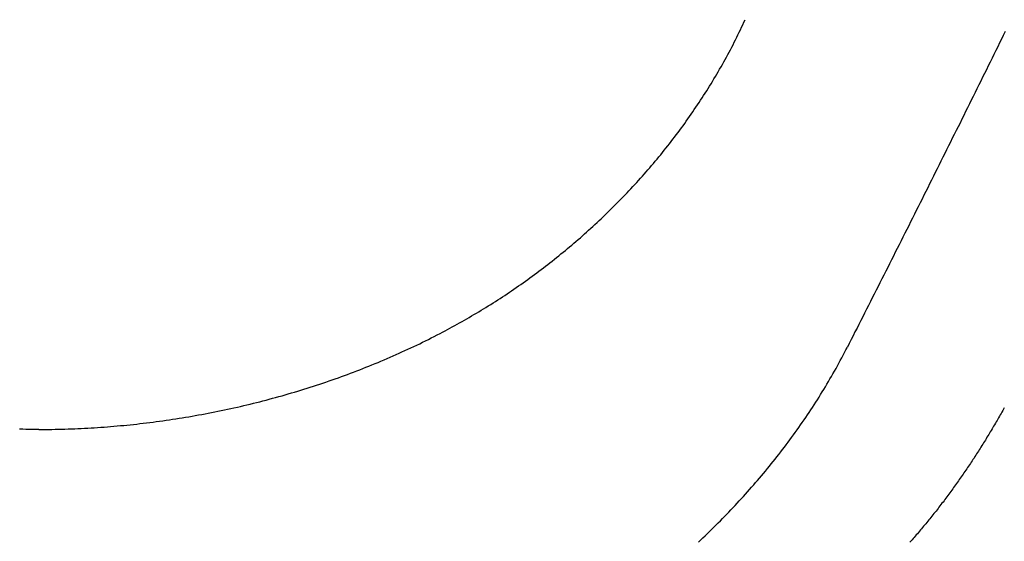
# Model space of a CAD drawing. Header units: millimetres. Extents: x 11979 to 37895, y 18730 to 47884.
# Tile 582 of 656: x 35827.68 to 35834.45, y 46377.51 to 46381.1. Entities that reach past the tile are written whole.
import ezdxf

# ---------------------------------------------------------------- set-up
doc = ezdxf.new("R2010")
doc.units = ezdxf.units.MM
for name, color, linetype in [('- niebieska cienka - izolacja', 120, 'Continuous'), ('-WYMIAR', 8, 'Continuous'), ('PROJEKTOWANE', 5, 'Continuous')]:
    doc.layers.add(name, color=color, linetype=linetype)
doc.styles.get("Standard").update_dxf_attribs({"font": 'arial.ttf'})
doc.dimstyles.new('CZA-KROPKA-50', dxfattribs={"dimtxt": 12, "dimasz": 1, "dimexe": 2, "dimexo": 25, "dimgap": 4, "dimtad": 1, "dimdec": 1, "dimrnd": 0.5, "dimzin": 9, "dimdsep": 46, "dimtxsty": 'Standard', "dimblk": 'CZA-KROPKA', "dimblk1": 'CZA-KROPKA', "dimblk2": 'CZA-KROPKA', "dimsah": 1, "dimcen": -20, "dimse1": 1, "dimse2": 1, "dimclrd": 8, "dimclre": 8, "dimclrt": 9, "dimadec": 0, "dimazin": 0, "dimtfac": 1, "dimtdec": 1, "dimtmove": 1, "dimatfit": 3, "dimldrblk": 'CZA-KROPKA', "dimfxl": 1, "dimtolj": 1, "dimtzin": 9, "dimarcsym": 0})

# ---------------------------------------------------------------- blocks, each defined once
blk = doc.blocks.new('CZA-KROPKA')
at = {"layer": '-WYMIAR', "linetype": 'ByBlock'}
for p, q in [((0, 10), (0, -10)), ((5, 0), (-5, 0))]:
    blk.add_line(p, q, dxfattribs=at)
at = {"layer": '-WYMIAR', "linetype": 'ByBlock', "const_width": 2.5}
blk.add_lwpolyline([(-1.25, 0, 1), (1.25, 0, 1)], format="xyb", close=True, dxfattribs=at)
blk = doc.blocks.new('*D2897')
at = {"layer": '-WYMIAR', "color": 8, "lineweight": -2}
blk.add_line((34132.9262, 45927.4655), (36406.9262, 45927.4655), dxfattribs=at)
at = {"layer": 'Defpoints', "color": 0}
for p in [(34131.9262, 46435.1223), (36407.9262, 46406.1223), (36407.9262, 45927.4655)]:
    blk.add_point(p, dxfattribs=at)
at = {"layer": '-WYMIAR', "color": 8, "lineweight": -2, "rotation": 180}
blk.add_blockref('CZA-KROPKA', (34131.9262, 45927.4655), dxfattribs=at)
at = {"layer": '-WYMIAR', "color": 8, "lineweight": -2}
blk.add_blockref('CZA-KROPKA', (36407.9262, 45927.4655), dxfattribs=at)
at = {"layer": '-WYMIAR', "color": 9, "insert": (35269.9262, 45937.5924), "char_height": 12, "attachment_point": 5}
blk.add_mtext('\\A1;2276', dxfattribs=at)
blk = doc.blocks.new('Pisuar NOVA PRO ze zintegrowanym ceramicznym sitkiem')
for points in [[(0.066393, -0.281079, 0), (0.066263, -0.281342, 0), (0.066133, -0.281604, 0), (0.066013, -0.281866, 0), (0.065883, -0.282128, 0), (0.065753, -0.282391, 0), (0.065623, -0.282653, 0), (0.065493, -0.282915, 0), (0.065363, -0.283177, 0), (0.065233, -0.283439, 0), (0.065103, -0.283701, 0), (0.064973, -0.283963, 0), (0.064843, -0.284225, 0), (0.064713, -0.284487, 0), (0.064583, -0.284749, 0), (0.064453, -0.285011, 0), (0.064323, -0.285273, 0), (0.064193, -0.285535, 0), (0.064063, -0.285797, 0), (0.063933, -0.286059, 0), (0.063803, -0.286321, 0), (0.063673, -0.286583, 0), (0.063543, -0.286844, 0), (0.063423, -0.287106, 0), (0.063293, -0.287368, 0), (0.063163, -0.28763, 0), (0.063023, -0.287892, 0), (0.062893, -0.288153, 0), (0.062763, -0.288415, 0), (0.062633, -0.288677, 0), (0.062503, -0.288938, 0), (0.062373, -0.2892, 0), (0.062243, -0.289461, 0), (0.062113, -0.289723, 0), (0.061983, -0.289985, 0), (0.061853, -0.290246, 0), (0.061723, -0.290508, 0), (0.061593, -0.290769, 0), (0.061463, -0.291031, 0), (0.061333, -0.291292, 0), (0.061203, -0.291554, 0), (0.061073, -0.291815, 0), (0.060943, -0.292076, 0), (0.060813, -0.292338, 0), (0.060683, -0.292599, 0), (0.060553, -0.29286, 0), (0.060413, -0.293122, 0), (0.060283, -0.293383, 0), (0.060153, -0.293644, 0), (0.060023, -0.293906, 0), (0.059893, -0.294167, 0), (0.059763, -0.294428, 0), (0.059633, -0.294689, 0), (0.059503, -0.29495, 0), (0.059373, -0.295212, 0), (0.059243, -0.295473, 0), (0.059103, -0.295734, 0), (0.058973, -0.295995, 0), (0.058843, -0.296256, 0), (0.058713, -0.296517, 0), (0.058583, -0.296778, 0), (0.058453, -0.297039, 0), (0.058323, -0.2973, 0), (0.058183, -0.297561, 0), (0.058053, -0.297822, 0), (0.057923, -0.298083, 0), (0.057793, -0.298344, 0), (0.057663, -0.298605, 0), (0.057533, -0.298866, 0), (0.057393, -0.299127, 0), (0.057263, -0.299387, 0), (0.057133, -0.299648, 0), (0.057003, -0.299909, 0), (0.056873, -0.30017, 0), (0.056733, -0.300431, 0), (0.056603, -0.300691, 0), (0.056473, -0.300952, 0), (0.056343, -0.301213, 0), (0.056213, -0.301474, 0), (0.056073, -0.301734, 0), (0.055943, -0.301995, 0), (0.055813, -0.302256, 0), (0.055683, -0.302516, 0), (0.055553, -0.302777, 0)], [(0.027563, -0.301837, 0), (0.027733, -0.301748, 0), (0.027903, -0.301658, 0), (0.028073, -0.301568, 0), (0.028233, -0.301477, 0), (0.028403, -0.301385, 0), (0.028573, -0.301293, 0), (0.028743, -0.301201, 0), (0.028903, -0.301107, 0), (0.029073, -0.301013, 0), (0.029233, -0.300919, 0), (0.029403, -0.300823, 0), (0.029573, -0.300728, 0), (0.029733, -0.300631, 0), (0.029893, -0.300534, 0), (0.030063, -0.300437, 0), (0.030223, -0.300338, 0), (0.030393, -0.300239, 0), (0.030553, -0.30014, 0), (0.030713, -0.30004, 0), (0.030873, -0.299939, 0), (0.031043, -0.299837, 0), (0.031203, -0.299735, 0), (0.031363, -0.299632, 0), (0.031523, -0.299529, 0), (0.031683, -0.299425, 0), (0.031843, -0.299321, 0), (0.032003, -0.299215, 0), (0.032163, -0.299109, 0), (0.032323, -0.299003, 0), (0.032483, -0.298896, 0), (0.032633, -0.298788, 0), (0.032793, -0.298679, 0), (0.032953, -0.29857, 0), (0.033113, -0.29846, 0), (0.033263, -0.29835, 0), (0.033423, -0.298239, 0), (0.033583, -0.298127, 0), (0.033733, -0.298015, 0), (0.033893, -0.297902, 0), (0.034043, -0.297788, 0), (0.034203, -0.297674, 0), (0.034353, -0.297559, 0), (0.034503, -0.297443, 0), (0.034663, -0.297327, 0), (0.034813, -0.29721, 0), (0.034963, -0.297092, 0), (0.035113, -0.296974, 0), (0.035273, -0.296855, 0), (0.035423, -0.296735, 0), (0.035573, -0.296615, 0), (0.035723, -0.296494, 0), (0.035873, -0.296372, 0), (0.036023, -0.29625, 0), (0.036173, -0.296128, 0), (0.036313, -0.296004, 0), (0.036463, -0.29588, 0), (0.036613, -0.295756, 0), (0.036763, -0.29563, 0), (0.036903, -0.295504, 0), (0.037053, -0.295378, 0), (0.037203, -0.295251, 0), (0.037343, -0.295123, 0), (0.037493, -0.294995, 0), (0.037633, -0.294866, 0), (0.037773, -0.294736, 0), (0.037923, -0.294606, 0), (0.038063, -0.294476, 0), (0.038203, -0.294344, 0), (0.038353, -0.294212, 0), (0.038493, -0.29408, 0), (0.038633, -0.293947, 0), (0.038773, -0.293813, 0), (0.038913, -0.293679, 0), (0.039053, -0.293544, 0), (0.039193, -0.293409, 0), (0.039323, -0.293273, 0), (0.039463, -0.293136, 0), (0.039603, -0.292999, 0), (0.039743, -0.292862, 0), (0.039873, -0.292723, 0), (0.040013, -0.292585, 0), (0.040143, -0.292445, 0), (0.040283, -0.292305, 0), (0.040413, -0.292165, 0), (0.040543, -0.292024, 0), (0.040683, -0.291883, 0), (0.040813, -0.29174, 0), (0.040943, -0.291598, 0), (0.041073, -0.291455, 0), (0.041203, -0.291311, 0), (0.041333, -0.291167, 0), (0.041463, -0.291022, 0), (0.041593, -0.290877, 0), (0.041723, -0.290731, 0), (0.041843, -0.290585, 0), (0.041973, -0.290438, 0), (0.042103, -0.290291, 0), (0.042223, -0.290143, 0), (0.042353, -0.289995, 0), (0.042473, -0.289846, 0), (0.042603, -0.289696, 0), (0.042723, -0.289547, 0), (0.042843, -0.289396, 0), (0.042963, -0.289245, 0), (0.043083, -0.289094, 0), (0.043203, -0.288942, 0), (0.043323, -0.28879, 0), (0.043443, -0.288637, 0), (0.043563, -0.288484, 0), (0.043683, -0.28833, 0), (0.043793, -0.288176, 0), (0.043913, -0.288021, 0), (0.044033, -0.287866, 0), (0.044143, -0.28771, 0), (0.044263, -0.287554, 0), (0.044373, -0.287397, 0), (0.044483, -0.28724, 0), (0.044593, -0.287083, 0), (0.044713, -0.286925, 0), (0.044823, -0.286767, 0), (0.044933, -0.286608, 0), (0.045033, -0.286448, 0), (0.045143, -0.286289, 0), (0.045253, -0.286128, 0), (0.045363, -0.285968, 0), (0.045463, -0.285807, 0), (0.045573, -0.285645, 0), (0.045673, -0.285483, 0), (0.045783, -0.285321, 0), (0.045883, -0.285158, 0), (0.045983, -0.284995, 0), (0.046083, -0.284831, 0), (0.046193, -0.284667, 0), (0.046293, -0.284503, 0), (0.046383, -0.284338, 0), (0.046483, -0.284172, 0), (0.046583, -0.284007, 0), (0.046683, -0.283841, 0), (0.046773, -0.283674, 0), (0.046873, -0.283507, 0), (0.046963, -0.28334, 0), (0.047063, -0.283172, 0), (0.047153, -0.283004, 0), (0.047243, -0.282836, 0), (0.047333, -0.282667, 0), (0.047423, -0.282498, 0), (0.047513, -0.282328, 0), (0.047603, -0.282158, 0), (0.047693, -0.281988, 0), (0.047783, -0.281817, 0), (0.047863, -0.281646, 0), (0.047953, -0.281474, 0), (0.048033, -0.281302, 0), (0.048113, -0.28113, 0), (0.048203, -0.280958, 0), (0.048283, -0.280785, 0), (0.048363, -0.280611, 0), (0.048443, -0.280438, 0), (0.048523, -0.280264, 0)], [(0.000003, -0.308433, 0), (-0.000227, -0.308433, 0), (-0.000447, -0.308432, 0), (-0.000667, -0.30843, 0), (-0.000897, -0.308427, 0), (-0.001117, -0.308423, 0), (-0.001337, -0.308418, 0)], [(0.000003, -0.308433, 0), (0.000223, -0.308433, 0), (0.000443, -0.308432, 0), (0.000673, -0.30843, 0), (0.000893, -0.308427, 0), (0.001113, -0.308423, 0), (0.001343, -0.308418, 0), (0.001563, -0.308413, 0), (0.001783, -0.308407, 0), (0.002013, -0.3084, 0), (0.002233, -0.308392, 0), (0.002463, -0.308383, 0), (0.002683, -0.308373, 0), (0.002903, -0.308363, 0), (0.003133, -0.308352, 0), (0.003353, -0.30834, 0), (0.003583, -0.308327, 0), (0.003803, -0.308313, 0), (0.004033, -0.308298, 0), (0.004253, -0.308283, 0), (0.004473, -0.308267, 0), (0.004703, -0.30825, 0), (0.004923, -0.308232, 0), (0.005153, -0.308213, 0), (0.005373, -0.308194, 0), (0.005603, -0.308173, 0), (0.005823, -0.308152, 0), (0.006043, -0.30813, 0), (0.006273, -0.308108, 0), (0.006493, -0.308084, 0), (0.006723, -0.308059, 0), (0.006943, -0.308034, 0), (0.007173, -0.308008, 0), (0.007393, -0.307981, 0), (0.007613, -0.307953, 0), (0.007843, -0.307925, 0), (0.008063, -0.307895, 0), (0.008293, -0.307865, 0), (0.008513, -0.307834, 0), (0.008733, -0.307802, 0), (0.008963, -0.30777, 0), (0.009183, -0.307736, 0), (0.009403, -0.307702, 0), (0.009633, -0.307667, 0), (0.009853, -0.307631, 0), (0.010073, -0.307594, 0), (0.010303, -0.307557, 0), (0.010523, -0.307518, 0), (0.010743, -0.307479, 0), (0.010963, -0.307439, 0), (0.011193, -0.307398, 0), (0.011413, -0.307356, 0), (0.011633, -0.307314, 0), (0.011853, -0.307271, 0), (0.012083, -0.307227, 0), (0.012303, -0.307182, 0), (0.012523, -0.307136, 0), (0.012743, -0.307089, 0), (0.012963, -0.307042, 0), (0.013183, -0.306994, 0), (0.013403, -0.306945, 0), (0.013633, -0.306895, 0), (0.013853, -0.306845, 0), (0.014073, -0.306793, 0), (0.014293, -0.306741, 0), (0.014513, -0.306688, 0), (0.014733, -0.306634, 0), (0.014953, -0.306579, 0), (0.015173, -0.306524, 0), (0.015383, -0.306468, 0), (0.015603, -0.306411, 0), (0.015823, -0.306353, 0), (0.016043, -0.306294, 0), (0.016263, -0.306235, 0), (0.016483, -0.306174, 0), (0.016703, -0.306113, 0), (0.016913, -0.306051, 0), (0.017133, -0.305989, 0), (0.017353, -0.305925, 0), (0.017563, -0.305861, 0), (0.017783, -0.305796, 0), (0.018003, -0.30573, 0), (0.018213, -0.305663, 0), (0.018433, -0.305596, 0), (0.018643, -0.305527, 0), (0.018863, -0.305458, 0), (0.019073, -0.305388, 0), (0.019293, -0.305318, 0), (0.019503, -0.305246, 0), (0.019723, -0.305174, 0), (0.019933, -0.305101, 0), (0.020143, -0.305027, 0), (0.020353, -0.304952, 0), (0.020573, -0.304876, 0), (0.020783, -0.3048, 0), (0.020993, -0.304723, 0), (0.021203, -0.304645, 0), (0.021413, -0.304566, 0), (0.021623, -0.304487, 0), (0.021833, -0.304407, 0), (0.022053, -0.304325, 0), (0.022253, -0.304244, 0), (0.022463, -0.304161, 0), (0.022673, -0.304077, 0), (0.022883, -0.303993, 0), (0.023093, -0.303908, 0), (0.023303, -0.303822, 0), (0.023503, -0.303736, 0), (0.023713, -0.303648, 0), (0.023923, -0.30356, 0), (0.024123, -0.303471, 0), (0.024333, -0.303381, 0), (0.024543, -0.30329, 0), (0.024743, -0.303199, 0), (0.024943, -0.303107, 0), (0.025153, -0.303014, 0), (0.025353, -0.30292, 0), (0.025553, -0.302826, 0), (0.025763, -0.30273, 0), (0.025963, -0.302634, 0), (0.026163, -0.302537, 0), (0.026363, -0.302439, 0), (0.026563, -0.302341, 0), (0.026763, -0.302242, 0), (0.026963, -0.302142, 0), (0.027163, -0.302041, 0), (0.027363, -0.301939, 0), (0.027563, -0.301837, 0)], [(0.045313, -0.316177, 0), (0.045463, -0.316033, 0), (0.045613, -0.315889, 0), (0.045773, -0.315744, 0), (0.045923, -0.315598, 0), (0.046073, -0.315452, 0), (0.046223, -0.315306, 0), (0.046373, -0.315158, 0), (0.046523, -0.31501, 0), (0.046673, -0.314862, 0), (0.046823, -0.314713, 0), (0.046963, -0.314563, 0), (0.047113, -0.314413, 0), (0.047263, -0.314262, 0), (0.047403, -0.314111, 0), (0.047553, -0.313959, 0), (0.047693, -0.313806, 0), (0.047843, -0.313653, 0), (0.047983, -0.3135, 0), (0.048123, -0.313345, 0), (0.048273, -0.313191, 0), (0.048413, -0.313035, 0), (0.048553, -0.312879, 0), (0.048693, -0.312723, 0), (0.048833, -0.312566, 0), (0.048973, -0.312408, 0), (0.049113, -0.31225, 0), (0.049243, -0.312091, 0), (0.049383, -0.311932, 0), (0.049523, -0.311772, 0), (0.049653, -0.311612, 0), (0.049793, -0.311451, 0), (0.049923, -0.31129, 0), (0.050063, -0.311128, 0), (0.050193, -0.310966, 0), (0.050323, -0.310803, 0), (0.050453, -0.310639, 0), (0.050583, -0.310475, 0), (0.050713, -0.310311, 0), (0.050843, -0.310146, 0), (0.050973, -0.30998, 0), (0.051103, -0.309814, 0), (0.051223, -0.309648, 0), (0.051353, -0.30948, 0), (0.051483, -0.309313, 0), (0.051603, -0.309145, 0), (0.051723, -0.308976, 0), (0.051853, -0.308807, 0), (0.051973, -0.308637, 0), (0.052093, -0.308467, 0), (0.052213, -0.308297, 0), (0.052333, -0.308126, 0), (0.052453, -0.307954, 0), (0.052573, -0.307782, 0), (0.052693, -0.30761, 0), (0.052803, -0.307437, 0), (0.052923, -0.307263, 0), (0.053043, -0.307089, 0), (0.053153, -0.306915, 0), (0.053263, -0.30674, 0), (0.053383, -0.306564, 0), (0.053493, -0.306389, 0), (0.053603, -0.306212, 0), (0.053713, -0.306035, 0), (0.053823, -0.305858, 0), (0.053933, -0.305681, 0), (0.054043, -0.305502, 0), (0.054143, -0.305324, 0), (0.054253, -0.305145, 0), (0.054353, -0.304965, 0), (0.054463, -0.304785, 0), (0.054563, -0.304605, 0), (0.054663, -0.304424, 0), (0.054773, -0.304243, 0), (0.054873, -0.304061, 0), (0.054973, -0.303879, 0), (0.055063, -0.303696, 0), (0.055163, -0.303513, 0), (0.055263, -0.30333, 0), (0.055363, -0.303146, 0), (0.055453, -0.302962, 0), (0.055553, -0.302777, 0)], [(0.066333, -0.306941, 0), (0.066273, -0.307039, 0), (0.066223, -0.307137, 0), (0.066163, -0.307234, 0), (0.066113, -0.307332, 0), (0.066053, -0.307429, 0), (0.066003, -0.307527, 0), (0.065943, -0.307624, 0), (0.065893, -0.307721, 0), (0.065833, -0.307818, 0), (0.065773, -0.307915, 0), (0.065723, -0.308012, 0), (0.065663, -0.308108, 0), (0.065603, -0.308205, 0), (0.065553, -0.308302, 0), (0.065493, -0.308398, 0), (0.065433, -0.308494, 0), (0.065373, -0.308591, 0), (0.065323, -0.308687, 0), (0.065263, -0.308783, 0), (0.065203, -0.308878, 0), (0.065143, -0.308974, 0), (0.065083, -0.30907, 0), (0.065033, -0.309165, 0), (0.064973, -0.309261, 0), (0.064913, -0.309356, 0), (0.064853, -0.309451, 0), (0.064793, -0.309546, 0), (0.064733, -0.309641, 0), (0.064673, -0.309736, 0), (0.064613, -0.309831, 0), (0.064553, -0.309926, 0), (0.064493, -0.31002, 0), (0.064433, -0.310114, 0), (0.064373, -0.310209, 0), (0.064313, -0.310303, 0), (0.064253, -0.310397, 0), (0.064183, -0.310491, 0), (0.064123, -0.310584, 0), (0.064063, -0.310678, 0), (0.064003, -0.310771, 0), (0.063943, -0.310865, 0), (0.063883, -0.310958, 0), (0.063813, -0.311051, 0), (0.063753, -0.311144, 0), (0.063693, -0.311237, 0), (0.063623, -0.31133, 0), (0.063563, -0.311422, 0), (0.063503, -0.311514, 0), (0.063433, -0.311607, 0), (0.063373, -0.311699, 0), (0.063313, -0.311791, 0), (0.063243, -0.311883, 0), (0.063183, -0.311974, 0), (0.063113, -0.312066, 0), (0.063053, -0.312157, 0), (0.062983, -0.312249, 0), (0.062923, -0.31234, 0), (0.062853, -0.312431, 0), (0.062793, -0.312522, 0), (0.062723, -0.312612, 0), (0.062653, -0.312703, 0), (0.062593, -0.312793, 0), (0.062523, -0.312883, 0), (0.062453, -0.312973, 0), (0.062393, -0.313063, 0), (0.062323, -0.313153, 0), (0.062253, -0.313243, 0), (0.062193, -0.313332, 0), (0.062123, -0.313421, 0), (0.062053, -0.31351, 0), (0.061983, -0.313599, 0), (0.061913, -0.313688, 0), (0.061843, -0.313777, 0), (0.061783, -0.313865, 0), (0.061713, -0.313954, 0), (0.061643, -0.314042, 0), (0.061573, -0.31413, 0), (0.061503, -0.314218, 0), (0.061433, -0.314305, 0), (0.061363, -0.314393, 0), (0.061293, -0.31448, 0), (0.061223, -0.314567, 0), (0.061153, -0.314654, 0), (0.061083, -0.314741, 0), (0.061013, -0.314828, 0), (0.060933, -0.314914, 0), (0.060863, -0.315001, 0), (0.060793, -0.315087, 0), (0.060723, -0.315173, 0), (0.060653, -0.315259, 0), (0.060573, -0.315345, 0), (0.060503, -0.31543, 0), (0.060433, -0.315516, 0), (0.060363, -0.315601, 0), (0.060283, -0.315686, 0), (0.060213, -0.315771, 0), (0.060143, -0.315856, 0), (0.060063, -0.315941, 0), (0.059993, -0.316025, 0), (0.059923, -0.316109, 0), (0.059843, -0.316193, 0)]]:
    blk.add_polyline3d(points)

msp = doc.modelspace()

# ---------------------------------------------------------------- hatches: boundary and pattern name
at = {"layer": '- niebieska cienka - izolacja'}
h = msp.add_hatch(dxfattribs=at)
h.set_pattern_fill('ANSI31', color=5, scale=10)
h.set_pattern_definition([(315, (22316.131, 20126.916), (19.7999996, -4e-15), [3.394112, -24.607316]), (315, (22316.131, 20146.716), (19.7999996, -4e-15), [3.394112, -24.607316]), (315, (22329.731, 20119.916), (19.7999996, -4e-15), [3.959798, -24.04163]), (315, (22329.731, 20139.716), (19.7999996, -4e-15), [3.959798, -24.04163]), (0, (22325.931, 20125.716), (0, 19.8), [0.2, -19.6]), (90, (22326.131, 20125.716), (-19.8, 1e-15), [0.2, -19.6]), (0, (22326.131, 20125.916), (0, 19.8), [0.2, -19.6]), (0, (22326.331, 20125.916), (0, 19.8), [0.2, -19.6]), (0, (22326.531, 20125.916), (0, 19.8), [0.2, -19.6]), (0, (22326.731, 20125.916), (0, 19.8), [0.2, -19.6]), (90, (22326.931, 20125.716), (-19.8, 1e-15), [0.2, -19.6]), (0, (22326.931, 20125.716), (0, 19.8), [0.2, -19.6]), (90, (22327.131, 20125.516), (-19.8, 1e-15), [0.2, -19.6]), (0, (22327.131, 20125.516), (0, 19.8), [0.2, -19.6]), (90, (22327.331, 20125.316), (-19.8, 1e-15), [0.2, -19.6]), (90, (22327.331, 20125.116), (-19.8, 1e-15), [0.2, -19.6]), (90, (22327.331, 20124.916), (-19.8, 1e-15), [0.2, -19.6]), (90, (22327.331, 20124.716), (-19.8, 1e-15), [0.2, -19.6]), (0, (22327.131, 20124.716), (0, 19.8), [0.2, -19.6]), (90, (22327.131, 20124.516), (-19.8, 1e-15), [0.2, -19.6]), (0, (22326.931, 20124.516), (0, 19.8), [0.2, -19.6]), (90, (22326.931, 20124.316), (-19.8, 1e-15), [0.2, -19.6]), (0, (22326.731, 20124.316), (0, 19.8), [0.2, -19.6]), (0, (22326.531, 20124.316), (0, 19.8), [0.2, -19.6]), (0, (22326.331, 20124.316), (0, 19.8), [0.2, -19.6]), (0, (22326.131, 20124.316), (0, 19.8), [0.2, -19.6]), (90, (22326.131, 20124.316), (-19.8, 1e-15), [0.2, -19.6]), (0, (22325.931, 20124.516), (0, 19.8), [0.2, -19.6]), (90, (22325.931, 20124.516), (-19.8, 1e-15), [0.2, -19.6]), (0, (22325.731, 20124.716), (0, 19.8), [0.2, -19.6]), (90, (22325.731, 20124.716), (-19.8, 1e-15), [0.2, -19.6]), (90, (22325.731, 20124.916), (-19.8, 1e-15), [0.2, -19.6]), (90, (22325.731, 20125.116), (-19.8, 1e-15), [0.2, -19.6]), (90, (22325.731, 20125.316), (-19.8, 1e-15), [0.2, -19.6]), (0, (22325.731, 20125.516), (0, 19.8), [0.2, -19.6]), (90, (22325.931, 20125.516), (-19.8, 1e-15), [0.2, -19.6]), (90, (22322.931, 20108.516), (-19.8, 1e-15), [0.2, -19.6]), (0, (22322.731, 20108.516), (0, 19.8), [0.2, -19.6]), (90, (22322.731, 20108.316), (-19.8, 1e-15), [0.2, -19.6]), (90, (22322.731, 20108.116), (-19.8, 1e-15), [0.2, -19.6]), (90, (22322.731, 20107.916), (-19.8, 1e-15), [0.2, -19.6]), (90, (22322.731, 20107.716), (-19.8, 1e-15), [0.2, -19.6]), (0, (22322.731, 20107.716), (0, 19.8), [0.2, -19.6]), (90, (22322.931, 20107.516), (-19.8, 1e-15), [0.2, -19.6]), (0, (22322.931, 20107.516), (0, 19.8), [0.2, -19.6]), (90, (22323.131, 20107.316), (-19.8, 1e-15), [0.2, -19.6]), (0, (22323.131, 20107.316), (0, 19.8), [0.2, -19.6]), (90, (22323.331, 20107.116), (-19.8, 1e-15), [0.2, -19.6]), (0, (22323.331, 20107.116), (0, 19.8), [0.2, -19.6]), (0, (22323.531, 20107.116), (0, 19.8), [0.2, -19.6]), (0, (22323.731, 20107.116), (0, 19.8), [0.2, -19.6]), (0, (22323.931, 20107.116), (0, 19.8), [0.2, -19.6]), (90, (22324.131, 20107.116), (-19.8, 1e-15), [0.2, -19.6]), (0, (22324.131, 20107.316), (0, 19.8), [0.2, -19.6]), (90, (22324.331, 20107.316), (-19.8, 1e-15), [0.2, -19.6]), (0, (22324.331, 20107.516), (0, 19.8), [0.2, -19.6]), (90, (22324.531, 20107.516), (-19.8, 1e-15), [0.2, -19.6]), (0, (22324.531, 20107.716), (0, 19.8), [0.2, -19.6]), (90, (22324.731, 20107.716), (-19.8, 1e-15), [0.2, -19.6]), (90, (22324.731, 20107.916), (-19.8, 1e-15), [0.2, -19.6]), (90, (22324.731, 20108.116), (-19.8, 1e-15), [0.2, -19.6]), (90, (22324.731, 20108.316), (-19.8, 1e-15), [0.2, -19.6]), (0, (22324.531, 20108.516), (0, 19.8), [0.2, -19.6]), (90, (22324.531, 20108.516), (-19.8, 1e-15), [0.2, -19.6]), (0, (22324.331, 20108.716), (0, 19.8), [0.2, -19.6]), (90, (22324.331, 20108.716), (-19.8, 1e-15), [0.2, -19.6]), (0, (22324.131, 20108.916), (0, 19.8), [0.2, -19.6]), (90, (22324.131, 20108.916), (-19.8, 1e-15), [0.2, -19.6]), (0, (22323.931, 20109.116), (0, 19.8), [0.2, -19.6]), (0, (22323.731, 20109.116), (0, 19.8), [0.2, -19.6]), (0, (22323.531, 20109.116), (0, 19.8), [0.2, -19.6]), (0, (22323.331, 20109.116), (0, 19.8), [0.2, -19.6]), (90, (22323.331, 20108.916), (-19.8, 1e-15), [0.2, -19.6]), (0, (22323.131, 20108.916), (0, 19.8), [0.2, -19.6]), (90, (22323.131, 20108.716), (-19.8, 1e-15), [0.2, -19.6]), (0, (22322.931, 20108.716), (0, 19.8), [0.2, -19.6]), (90, (22325.931, 20109.116), (-19.8, 1e-15), [0.2, -19.6]), (0, (22325.931, 20109.316), (0, 19.8), [0.2, -19.6]), (90, (22326.131, 20109.316), (-19.8, 1e-15), [0.2, -19.6]), (0, (22326.131, 20109.516), (0, 19.8), [0.2, -19.6]), (0, (22326.331, 20109.516), (0, 19.8), [0.2, -19.6]), (0, (22326.531, 20109.516), (0, 19.8), [0.2, -19.6]), (0, (22326.731, 20109.516), (0, 19.8), [0.2, -19.6]), (0, (22326.931, 20109.516), (0, 19.8), [0.2, -19.6]), (0, (22327.131, 20109.516), (0, 19.8), [0.2, -19.6]), (90, (22327.331, 20109.316), (-19.8, 1e-15), [0.2, -19.6]), (0, (22327.331, 20109.316), (0, 19.8), [0.2, -19.6]), (90, (22327.531, 20109.116), (-19.8, 1e-15), [0.2, -19.6]), (0, (22327.531, 20109.116), (0, 19.8), [0.2, -19.6]), (90, (22327.731, 20108.916), (-19.8, 1e-15), [0.2, -19.6]), (0, (22327.731, 20108.916), (0, 19.8), [0.2, -19.6]), (90, (22327.931, 20108.716), (-19.8, 1e-15), [0.2, -19.6]), (90, (22327.931, 20108.516), (-19.8, 1e-15), [0.2, -19.6]), (90, (22327.931, 20108.316), (-19.8, 1e-15), [0.2, -19.6]), (90, (22327.931, 20108.116), (-19.8, 1e-15), [0.2, -19.6]), (90, (22327.931, 20107.916), (-19.8, 1e-15), [0.2, -19.6]), (90, (22327.931, 20107.716), (-19.8, 1e-15), [0.2, -19.6]), (0, (22327.731, 20107.716), (0, 19.8), [0.2, -19.6]), (90, (22327.731, 20107.516), (-19.8, 1e-15), [0.2, -19.6]), (0, (22327.531, 20107.516), (0, 19.8), [0.2, -19.6]), (90, (22327.531, 20107.316), (-19.8, 1e-15), [0.2, -19.6]), (0, (22327.331, 20107.316), (0, 19.8), [0.2, -19.6]), (90, (22327.331, 20107.116), (-19.8, 1e-15), [0.2, -19.6]), (0, (22327.131, 20107.116), (0, 19.8), [0.2, -19.6]), (0, (22326.931, 20107.116), (0, 19.8), [0.2, -19.6]), (0, (22326.731, 20107.116), (0, 19.8), [0.2, -19.6]), (0, (22326.531, 20107.116), (0, 19.8), [0.2, -19.6]), (0, (22326.331, 20107.116), (0, 19.8), [0.2, -19.6]), (0, (22326.131, 20107.116), (0, 19.8), [0.2, -19.6]), (90, (22326.131, 20107.116), (-19.8, 1e-15), [0.2, -19.6]), (0, (22325.931, 20107.316), (0, 19.8), [0.2, -19.6]), (90, (22325.931, 20107.316), (-19.8, 1e-15), [0.2, -19.6]), (0, (22325.731, 20107.516), (0, 19.8), [0.2, -19.6]), (90, (22325.731, 20107.516), (-19.8, 1e-15), [0.2, -19.6]), (0, (22325.531, 20107.716), (0, 19.8), [0.2, -19.6]), (90, (22325.531, 20107.716), (-19.8, 1e-15), [0.2, -19.6]), (90, (22325.531, 20107.916), (-19.8, 1e-15), [0.2, -19.6]), (90, (22325.531, 20108.116), (-19.8, 1e-15), [0.2, -19.6]), (90, (22325.531, 20108.316), (-19.8, 1e-15), [0.2, -19.6]), (90, (22325.531, 20108.516), (-19.8, 1e-15), [0.2, -19.6]), (90, (22325.531, 20108.716), (-19.8, 1e-15), [0.2, -19.6]), (0, (22325.531, 20108.916), (0, 19.8), [0.2, -19.6]), (90, (22325.731, 20108.916), (-19.8, 1e-15), [0.2, -19.6]), (0, (22325.731, 20109.116), (0, 19.8), [0.2, -19.6]), (0, (22317.731, 20123.716), (0, 19.8), [0.2, -19.6]), (90, (22317.931, 20123.716), (-19.8, 1e-15), [0.2, -19.6]), (0, (22317.931, 20123.916), (0, 19.8), [0.2, -19.6]), (0, (22318.131, 20123.916), (0, 19.8), [0.2, -19.6]), (0, (22318.331, 20123.916), (0, 19.8), [0.2, -19.6]), (0, (22318.531, 20123.916), (0, 19.8), [0.2, -19.6]), (90, (22318.731, 20123.716), (-19.8, 1e-15), [0.2, -19.6]), (0, (22318.731, 20123.716), (0, 19.8), [0.2, -19.6]), (90, (22318.931, 20123.516), (-19.8, 1e-15), [0.2, -19.6]), (0, (22318.931, 20123.516), (0, 19.8), [0.2, -19.6]), (90, (22319.131, 20123.316), (-19.8, 1e-15), [0.2, -19.6]), (90, (22319.131, 20123.116), (-19.8, 1e-15), [0.2, -19.6]), (90, (22319.131, 20122.916), (-19.8, 1e-15), [0.2, -19.6]), (90, (22319.131, 20122.716), (-19.8, 1e-15), [0.2, -19.6]), (0, (22318.931, 20122.716), (0, 19.8), [0.2, -19.6]), (90, (22318.931, 20122.516), (-19.8, 1e-15), [0.2, -19.6]), (0, (22318.731, 20122.516), (0, 19.8), [0.2, -19.6]), (90, (22318.731, 20122.316), (-19.8, 1e-15), [0.2, -19.6]), (0, (22318.531, 20122.316), (0, 19.8), [0.2, -19.6]), (0, (22318.331, 20122.316), (0, 19.8), [0.2, -19.6]), (0, (22318.131, 20122.316), (0, 19.8), [0.2, -19.6]), (0, (22317.931, 20122.316), (0, 19.8), [0.2, -19.6]), (90, (22317.931, 20122.316), (-19.8, 1e-15), [0.2, -19.6]), (0, (22317.731, 20122.516), (0, 19.8), [0.2, -19.6]), (90, (22317.731, 20122.516), (-19.8, 1e-15), [0.2, -19.6]), (0, (22317.531, 20122.716), (0, 19.8), [0.2, -19.6]), (90, (22317.531, 20122.716), (-19.8, 1e-15), [0.2, -19.6]), (90, (22317.531, 20122.916), (-19.8, 1e-15), [0.2, -19.6]), (90, (22317.531, 20123.116), (-19.8, 1e-15), [0.2, -19.6]), (90, (22317.531, 20123.316), (-19.8, 1e-15), [0.2, -19.6]), (0, (22317.531, 20123.516), (0, 19.8), [0.2, -19.6]), (90, (22317.731, 20123.516), (-19.8, 1e-15), [0.2, -19.6]), (90, (22314.731, 20122.516), (-19.8, 1e-15), [0.2, -19.6]), (0, (22314.731, 20122.716), (0, 19.8), [0.2, -19.6]), (90, (22314.931, 20122.716), (-19.8, 1e-15), [0.2, -19.6]), (0, (22314.931, 20122.916), (0, 19.8), [0.2, -19.6]), (0, (22315.131, 20122.916), (0, 19.8), [0.2, -19.6]), (0, (22315.331, 20122.916), (0, 19.8), [0.2, -19.6]), (0, (22315.531, 20122.916), (0, 19.8), [0.2, -19.6]), (0, (22315.731, 20122.916), (0, 19.8), [0.2, -19.6]), (0, (22315.931, 20122.916), (0, 19.8), [0.2, -19.6]), (90, (22316.131, 20122.716), (-19.8, 1e-15), [0.2, -19.6]), (0, (22316.131, 20122.716), (0, 19.8), [0.2, -19.6]), (90, (22316.331, 20122.516), (-19.8, 1e-15), [0.2, -19.6]), (0, (22316.331, 20122.516), (0, 19.8), [0.2, -19.6]), (90, (22316.531, 20122.316), (-19.8, 1e-15), [0.2, -19.6]), (0, (22316.531, 20122.316), (0, 19.8), [0.2, -19.6]), (90, (22316.731, 20122.116), (-19.8, 1e-15), [0.2, -19.6]), (90, (22316.731, 20121.916), (-19.8, 1e-15), [0.2, -19.6]), (90, (22316.731, 20121.716), (-19.8, 1e-15), [0.2, -19.6]), (90, (22316.731, 20121.516), (-19.8, 1e-15), [0.2, -19.6]), (90, (22316.731, 20121.316), (-19.8, 1e-15), [0.2, -19.6]), (90, (22316.731, 20121.116), (-19.8, 1e-15), [0.2, -19.6]), (0, (22316.531, 20121.116), (0, 19.8), [0.2, -19.6]), (90, (22316.531, 20120.916), (-19.8, 1e-15), [0.2, -19.6]), (0, (22316.331, 20120.916), (0, 19.8), [0.2, -19.6]), (90, (22316.331, 20120.716), (-19.8, 1e-15), [0.2, -19.6]), (0, (22316.131, 20120.716), (0, 19.8), [0.2, -19.6]), (90, (22316.131, 20120.516), (-19.8, 1e-15), [0.2, -19.6]), (0, (22315.931, 20120.516), (0, 19.8), [0.2, -19.6]), (0, (22315.731, 20120.516), (0, 19.8), [0.2, -19.6]), (0, (22315.531, 20120.516), (0, 19.8), [0.2, -19.6]), (0, (22315.331, 20120.516), (0, 19.8), [0.2, -19.6]), (0, (22315.131, 20120.516), (0, 19.8), [0.2, -19.6]), (0, (22314.931, 20120.516), (0, 19.8), [0.2, -19.6]), (90, (22314.931, 20120.516), (-19.8, 1e-15), [0.2, -19.6]), (0, (22314.731, 20120.716), (0, 19.8), [0.2, -19.6]), (90, (22314.731, 20120.716), (-19.8, 1e-15), [0.2, -19.6]), (0, (22314.531, 20120.916), (0, 19.8), [0.2, -19.6]), (90, (22314.531, 20120.916), (-19.8, 1e-15), [0.2, -19.6]), (0, (22314.331, 20121.116), (0, 19.8), [0.2, -19.6]), (90, (22314.331, 20121.116), (-19.8, 1e-15), [0.2, -19.6]), (90, (22314.331, 20121.316), (-19.8, 1e-15), [0.2, -19.6]), (90, (22314.331, 20121.516), (-19.8, 1e-15), [0.2, -19.6]), (90, (22314.331, 20121.716), (-19.8, 1e-15), [0.2, -19.6]), (90, (22314.331, 20121.916), (-19.8, 1e-15), [0.2, -19.6]), (90, (22314.331, 20122.116), (-19.8, 1e-15), [0.2, -19.6]), (0, (22314.331, 20122.316), (0, 19.8), [0.2, -19.6]), (90, (22314.531, 20122.316), (-19.8, 1e-15), [0.2, -19.6]), (0, (22314.531, 20122.516), (0, 19.8), [0.2, -19.6]), (90, (22316.931, 20120.116), (-19.8, 1e-15), [0.2, -19.6]), (0, (22316.731, 20120.116), (0, 19.8), [0.2, -19.6]), (90, (22316.731, 20119.916), (-19.8, 1e-15), [0.2, -19.6]), (90, (22316.731, 20119.716), (-19.8, 1e-15), [0.2, -19.6]), (90, (22316.731, 20119.516), (-19.8, 1e-15), [0.2, -19.6]), (90, (22316.731, 20119.316), (-19.8, 1e-15), [0.2, -19.6]), (0, (22316.731, 20119.316), (0, 19.8), [0.2, -19.6]), (90, (22316.931, 20119.116), (-19.8, 1e-15), [0.2, -19.6]), (0, (22316.931, 20119.116), (0, 19.8), [0.2, -19.6]), (90, (22317.131, 20118.916), (-19.8, 1e-15), [0.2, -19.6]), (0, (22317.131, 20118.916), (0, 19.8), [0.2, -19.6]), (90, (22317.331, 20118.716), (-19.8, 1e-15), [0.2, -19.6]), (0, (22317.331, 20118.716), (0, 19.8), [0.2, -19.6]), (0, (22317.531, 20118.716), (0, 19.8), [0.2, -19.6]), (0, (22317.731, 20118.716), (0, 19.8), [0.2, -19.6]), (0, (22317.931, 20118.716), (0, 19.8), [0.2, -19.6]), (90, (22318.131, 20118.716), (-19.8, 1e-15), [0.2, -19.6]), (0, (22318.131, 20118.916), (0, 19.8), [0.2, -19.6]), (90, (22318.331, 20118.916), (-19.8, 1e-15), [0.2, -19.6]), (0, (22318.331, 20119.116), (0, 19.8), [0.2, -19.6]), (90, (22318.531, 20119.116), (-19.8, 1e-15), [0.2, -19.6]), (0, (22318.531, 20119.316), (0, 19.8), [0.2, -19.6]), (90, (22318.731, 20119.316), (-19.8, 1e-15), [0.2, -19.6]), (90, (22318.731, 20119.516), (-19.8, 1e-15), [0.2, -19.6]), (90, (22318.731, 20119.716), (-19.8, 1e-15), [0.2, -19.6]), (90, (22318.731, 20119.916), (-19.8, 1e-15), [0.2, -19.6]), (0, (22318.531, 20120.116), (0, 19.8), [0.2, -19.6]), (90, (22318.531, 20120.116), (-19.8, 1e-15), [0.2, -19.6]), (0, (22318.331, 20120.316), (0, 19.8), [0.2, -19.6]), (90, (22318.331, 20120.316), (-19.8, 1e-15), [0.2, -19.6]), (0, (22318.131, 20120.516), (0, 19.8), [0.2, -19.6]), (90, (22318.131, 20120.516), (-19.8, 1e-15), [0.2, -19.6]), (0, (22317.931, 20120.716), (0, 19.8), [0.2, -19.6]), (0, (22317.731, 20120.716), (0, 19.8), [0.2, -19.6]), (0, (22317.531, 20120.716), (0, 19.8), [0.2, -19.6]), (0, (22317.331, 20120.716), (0, 19.8), [0.2, -19.6]), (90, (22317.331, 20120.516), (-19.8, 1e-15), [0.2, -19.6]), (0, (22317.131, 20120.516), (0, 19.8), [0.2, -19.6]), (90, (22317.131, 20120.316), (-19.8, 1e-15), [0.2, -19.6]), (0, (22316.931, 20120.316), (0, 19.8), [0.2, -19.6]), (315, (22327.331, 20112.316), (19.7999996, -4e-15), [4.24264, -23.758788]), (315, (22327.331, 20132.116), (19.7999996, -4e-15), [4.24264, -23.758788]), (315, (22323.331, 20109.916), (19.7999996, -4e-15), [3.959798, -24.04163]), (315, (22323.331, 20129.716), (19.7999996, -4e-15), [3.959798, -24.04163]), (315, (22319.731, 20116.716), (19.7999996, -4e-15), [4.24264, -23.758788]), (315, (22319.731, 20136.516), (19.7999996, -4e-15), [4.24264, -23.758788]), (315, (22317.131, 20122.516), (19.7999996, -4e-15), [3.676956, -24.324474]), (315, (22317.131, 20142.316), (19.7999996, -4e-15), [3.676956, -24.324474]), (315, (22323.931, 20118.316), (19.7999996, -4e-15), [4.24264, -23.758788]), (315, (22323.931, 20138.116), (19.7999996, -4e-15), [4.24264, -23.758788]), (315, (22321.931, 20124.116), (19.7999996, -4e-15), [3.676956, -24.324474]), (315, (22321.931, 20143.916), (19.7999996, -4e-15), [3.676956, -24.324474]), (315, (22320.131, 20109.716), (19.7999996, -4e-15), [3.676956, -24.324474]), (315, (22320.131, 20129.516), (19.7999996, -4e-15), [3.676956, -24.324474]), (315, (22312.731, 20112.716), (19.7999996, -4e-15), [3.676956, -24.324474]), (315, (22312.731, 20132.516), (19.7999996, -4e-15), [3.676956, -24.324474])])
h.paths.add_polyline_path([(36155.9262, 46409.1223), (36161.9262, 46409.1223), (36161.9262, 46319.1223), (36175.9262, 46319.1223), (36175.9262, 46313.1223), (36135.9262, 46313.1223), (36135.9262, 46319.1223), (36155.9262, 46319.1223)])
h.paths.add_polyline_path([(36043.9262, 46252.1223), (36055.9262, 46252.1223), (36055.9262, 46409.1223), (36043.9262, 46409.1223)])
h.paths.add_polyline_path([(35876.9262, 46309.1223), (35874.293, 46309.1223), (35874.293, 46297.1223), (35894.293, 46297.1223), (35894.293, 46309.1223), (35888.9262, 46309.1223), (35888.9262, 46363.1723, 0.043228), (35876.9262, 46361.6132)])
h.paths.add_polyline_path([(35985.9262, 46297.1223), (35985.9262, 46306.1223), (36000.9011, 46306.1223), (36000.9011, 46309.1223), (36043.9262, 46309.1223), (36043.9262, 46297.1223)])
h.paths.add_polyline_path([(35876.9262, 46361.6132, -0.043228), (35888.9262, 46363.1723), (35888.9262, 46409.1223), (35876.9262, 46409.1223)])
h.paths.add_polyline_path([(35774.9262, 46297.1223), (35784.293, 46297.1223), (35784.293, 46309.1223), (35774.9262, 46309.1223)])
h.paths.add_polyline_path([(35985.9262, 46306.1223), (36000.9011, 46306.1223), (36000.9011, 46309.1223), (35985.9262, 46309.1223)])
h.paths.add_polyline_path([(36181.9262, 46313.1223), (36181.9262, 46319.1223), (36175.9262, 46319.1223), (36175.9262, 46313.1223)])
h.paths.add_polyline_path([(36022.8648, 46269.2512), (36040.9385, 46269.2512), (36040.9385, 46301.9934), (36022.8648, 46301.9934)], flags=24)

# ---------------------------------------------------------------- block references
at = {"layer": 'PROJEKTOWANE', "xscale": 100, "yscale": 100, "zscale": 100, "rotation": 359.9999999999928}
msp.add_blockref('Pisuar NOVA PRO ze zintegrowanym ceramicznym sitkiem', (35827.8133, 46409.1223), dxfattribs=at)

# ---------------------------------------------------------------- dimensions: what is measured, and where the dimension line sits
at = {"layer": '-WYMIAR'}
dim = msp.add_linear_dim(base=(36407.9262, 45927.4655), p1=(34131.9262, 46435.1223), p2=(36407.9262, 46406.1223), dimstyle='CZA-KROPKA-50', override={"dimfxl": 0, "dimfxlon": 1}, dxfattribs=at)
dim.commit()
dim.dimension.update_dxf_attribs({"geometry": '*D2897', "text_midpoint": (35269.9262, 45937.5924)})

doc.saveas('drawing.dxf')
